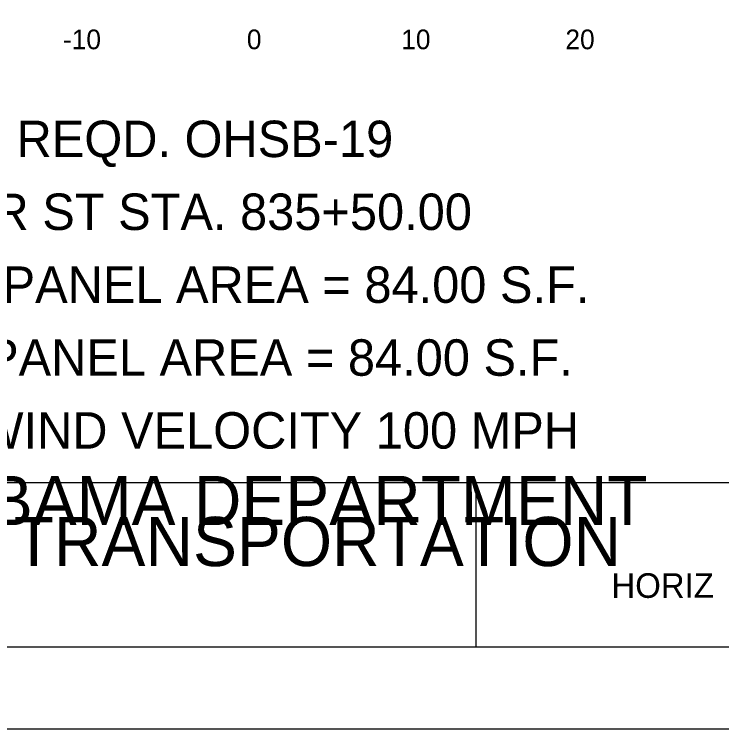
# Model space of a CAD drawing. Extents: x 2193008 to 2198143, y 1236112 to 1237864.
# Drawn here: x 2197450.04 to 2197493.13, y 1237118.04 to 1237161.58 of the extents above; entities that cross this region are included whole.
import ezdxf

# ---------------------------------------------------------------- set-up
doc = ezdxf.new("R2010")
doc.units = 0
for name, color, linetype in [('ANNO-SYMB', 7, 'Continuous'), ('ANNO-TXT', 7, 'Continuous'), ('Level 55', 7, 'Continuous'), ('LIMT-CSLINE', 7, 'Continuous'), ('M-ROADS', 7, 'Continuous'), ('SHT-BNDRY', 7, 'Continuous')]:
    doc.layers.add(name, color=color, linetype=linetype)

msp = doc.modelspace()

# ---------------------------------------------------------------- linework, layer by layer
msp.add_lwpolyline([(2197274.707, 1237133.046), (2197574.707, 1237133.046), (2197574.707, 1237323.046), (2197274.707, 1237323.046)], close=True)
at = {"layer": 'M-ROADS'}
msp.add_lwpolyline([(2197249.71, 1237118.036), (2197589.71, 1237118.036), (2197589.71, 1237338.036), (2197249.71, 1237338.036)], close=True, dxfattribs=at)
at = {"layer": 'SHT-BNDRY'}
msp.add_line((2197478.179, 1237123.036), (2197478.179, 1237133.046), dxfattribs=at)
msp.add_lwpolyline([(2197262.21, 1237123.036), (2197584.71, 1237123.036), (2197584.71, 1237333.036), (2197262.21, 1237333.036)], close=True, dxfattribs=at)

# ---------------------------------------------------------------- texts
at = {"layer": 'ANNO-SYMB'}
msp.add_text('HORIZ', height=1.4994, rotation=0.0572, dxfattribs=at).set_placement((2197486.412, 1237126.008))
at = {"layer": 'ANNO-TXT'}
for s, p in [('ALABAMA DEPARTMENT', (2197440.908, 1237130.446)), ('OF TRANSPORTATION', (2197443.319, 1237127.946))]:
    msp.add_text(s, height=3, rotation=360, dxfattribs=at).set_placement(p)
at = {"layer": 'Level 55'}
for s, p in [('REQD. OHSB-19', (2197450.181, 1237152.873)), ('WATER ST STA. 835+50.00', (2197440.196, 1237148.431)), ('DESIGN SIGN PANEL AREA = 84.00 S.F.', (2197429.031, 1237143.989)), ('REQD. SIGN PANEL AREA = 84.00 S.F.', (2197430.007, 1237139.547)), ('DESIGN WIND VELOCITY 100 MPH', (2197435.589, 1237135.106))]:
    msp.add_text(s, height=2.22092, dxfattribs=at).set_placement(p)
at = {"layer": 'LIMT-CSLINE'}
for s, p in [('-10', (2197453.003, 1237159.446)), ('0', (2197464.206, 1237159.446)), ('10', (2197473.606, 1237159.446)), ('20', (2197483.606, 1237159.446))]:
    msp.add_text(s, height=1.2, dxfattribs=at).set_placement(p)

doc.saveas('drawing.dxf')
